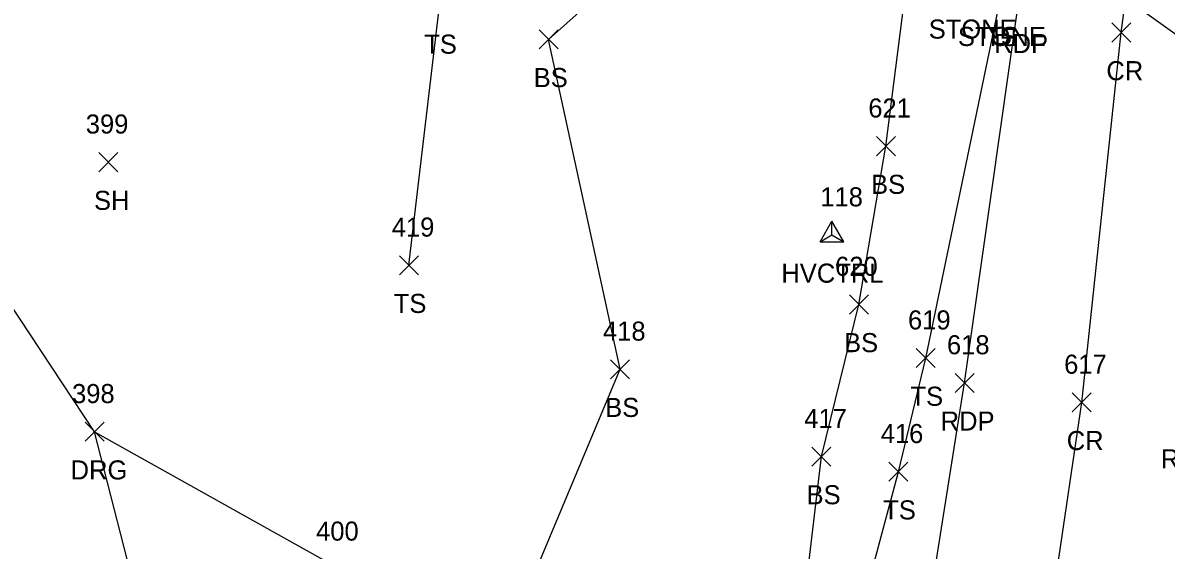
# Model space of a CAD drawing. Extents: x 1482574 to 1485769, y 580696 to 595649.
# Drawn here: x 1483551.5 to 1483671.3, y 584403.6 to 584458.9 of the extents above; entities that cross this region are included whole.
import ezdxf

# ---------------------------------------------------------------- set-up
doc = ezdxf.new("R2010")
doc.units = 0
for name, color, linetype in [('C_A', 7, 'Continuous'), ('C_I', 7, 'Continuous'), ('CPSM', 7, 'Continuous'), ('DCP', 7, 'Continuous'), ('L_A', 7, 'Continuous'), ('L_I', 7, 'Continuous'), ('L_TIC', 7, 'Continuous'), ('LELB', 7, 'Continuous'), ('LSOGP', 7, 'Continuous'), ('P_A', 7, 'Continuous'), ('P_I', 7, 'Continuous'), ('P_TIC', 7, 'Continuous'), ('PET', 7, 'Continuous'), ('PRC', 7, 'Continuous'), ('R_A', 7, 'Continuous'), ('R_I', 7, 'Continuous'), ('R_TIC', 7, 'Continuous'), ('RDG', 7, 'Continuous')]:
    doc.layers.add(name, color=color, linetype=linetype)

msp = doc.modelspace()

# ---------------------------------------------------------------- linework, layer by layer
at = {"layer": 'CPSM'}
for p, q in [((1483634.99, 584435.91), (1483636.24, 584438.07)), ((1483637.49, 584435.91), (1483636.24, 584438.07)), ((1483636.24, 584436.63), (1483636.24, 584438.07)), ((1483634.99, 584435.91), (1483636.24, 584436.63)), ((1483634.99, 584435.91), (1483637.49, 584435.91)), ((1483636.24, 584436.63), (1483636.24, 584436.63)), ((1483636.24, 584436.63), (1483637.49, 584435.91))]:
    msp.add_line(p, q, dxfattribs=at)
at = {"layer": 'DCP'}
msp.add_lwpolyline([(1483680.78, 584451.58), (1483654.03, 584470.69)], dxfattribs=at)
at = {"layer": 'L_TIC'}
for points in [[(1483605.55, 584456.13), (1483607.55, 584458.13)], [(1483607.55, 584456.13), (1483605.55, 584458.13)], [(1483640.9, 584444.94), (1483642.9, 584446.94)], [(1483642.9, 584444.94), (1483640.9, 584446.94)], [(1483559.43, 584443.26), (1483561.43, 584445.26)], [(1483561.43, 584443.26), (1483559.43, 584445.26)], [(1483590.92, 584432.46), (1483592.92, 584434.46)], [(1483592.92, 584432.46), (1483590.92, 584434.46)], [(1483638.07, 584428.35), (1483640.07, 584430.35)], [(1483640.07, 584428.35), (1483638.07, 584430.35)], [(1483645.06, 584422.73), (1483647.06, 584424.73)], [(1483647.06, 584422.73), (1483645.06, 584424.73)], [(1483613.04, 584421.56), (1483615.04, 584423.56)], [(1483615.04, 584421.56), (1483613.04, 584423.56)], [(1483634.13, 584412.41), (1483636.13, 584414.41)], [(1483636.13, 584412.41), (1483634.13, 584414.41)], [(1483642.2, 584410.82), (1483644.2, 584412.82)], [(1483644.2, 584410.82), (1483642.2, 584412.82)]]:
    msp.add_lwpolyline(points, dxfattribs=at)
at = {"layer": 'LELB'}
for points in [[(1483591.92, 584433.46), (1483595.11, 584460.63), (1483586.14, 584478.37), (1483572.25, 584493.93), (1483557.39, 584515.17), (1483583.97, 584509.64), (1483602.83, 584502.28), (1483610.56, 584496.52), (1483619.15, 584480.42), (1483625.02, 584474.55), (1483634.32, 584468.37), (1483637.97, 584475.16), (1483639.65, 584476.34), (1483633.45, 584491.23), (1483625.87, 584504.07), (1483614.94, 584508.57), (1483600.07, 584512.14)], [(1483602.8, 584395.72), (1483614.04, 584422.56), (1483606.55, 584457.13), (1483619.05, 584468.28)], [(1483602.8, 584395.72), (1483614.75, 584390.82), (1483622.21, 584389.71), (1483629.13, 584391.98), (1483630.15, 584389.95), (1483631.55, 584390.12), (1483632.69, 584392.82), (1483635.13, 584413.41), (1483639.07, 584429.35), (1483641.9, 584445.94), (1483644.24, 584464.32)], [(1483637.21, 584389.37), (1483643.2, 584411.82), (1483646.06, 584423.73), (1483653.89, 584461.44), (1483651.8, 584463.9)]]:
    msp.add_lwpolyline(points, dxfattribs=at)
at = {"layer": 'LSOGP'}
msp.add_lwpolyline([(1483388.16, 584341.61), (1483433.71, 584354.46), (1483482.76, 584376.06), (1483527.86, 584391.3), (1483563.77, 584397.36), (1483558.98, 584416.01), (1483534.08, 584453.69), (1483537.53, 584474.23), (1483553.99, 584506.33), (1483557.39, 584515.17), (1483559.05, 584522.12), (1483560.44, 584528.98), (1483561.86, 584530.76), (1483561.55, 584544.3), (1483564.3, 584587.66), (1483575.13, 584592.43), (1483575.16, 584618.73), (1483575, 584651.74), (1483601.74, 584679.59), (1483603.48, 584697.36), (1483598.5, 584707.5), (1483599.84, 584739.53), (1483601.86, 584774.6)], dxfattribs=at)
at = {"layer": 'P_TIC'}
for points in [[(1483665.56, 584456.85), (1483667.56, 584458.85)], [(1483667.56, 584456.85), (1483665.56, 584458.85)], [(1483649.14, 584420.13), (1483651.14, 584422.13)], [(1483651.14, 584420.13), (1483649.14, 584422.13)], [(1483661.41, 584418.09), (1483663.41, 584420.09)], [(1483663.41, 584418.09), (1483661.41, 584420.09)]]:
    msp.add_lwpolyline(points, dxfattribs=at)
at = {"layer": 'PET'}
msp.add_lwpolyline([(1483625.23, 584246.59), (1483629.42, 584277.16), (1483633.34, 584303.63), (1483639.02, 584342.71), (1483643.26, 584374.14), (1483646.08, 584395.52), (1483650.14, 584421.13), (1483655.75, 584460.7), (1483661.86, 584509.33), (1483665.45, 584542.26), (1483667.26, 584573.1), (1483669.06, 584596.89), (1483670.57, 584612.73), (1483672.96, 584648.44), (1483672.48, 584670.45), (1483673.4, 584692.09), (1483673.15, 584713.73), (1483673.74, 584740.34), (1483672.92, 584793.11)], dxfattribs=at)
at = {"layer": 'PRC'}
msp.add_lwpolyline([(1483620.6, 584139.06), (1483622.76, 584151.25), (1483629.8, 584198.38), (1483635.34, 584238.33), (1483640.98, 584275.02), (1483645.1, 584300.76), (1483651.33, 584343.69), (1483657.04, 584382.59), (1483662.41, 584419.09), (1483666.56, 584457.85), (1483673.34, 584508.06), (1483676.92, 584541.04), (1483679.4, 584571.58), (1483681.28, 584596.25), (1483683.38, 584631.91)], dxfattribs=at)
at = {"layer": 'R_TIC'}
for points in [[(1483557.98, 584415.01), (1483559.98, 584417.01)], [(1483559.98, 584415.01), (1483557.98, 584417.01)]]:
    msp.add_lwpolyline(points, dxfattribs=at)
at = {"layer": 'RDG'}
msp.add_lwpolyline([(1483558.98, 584416.01), (1483584.72, 584401.6), (1483599.97, 584393.34), (1483614.9, 584388), (1483622.6, 584386.73), (1483630.82, 584388.06), (1483637.21, 584389.37), (1483646.08, 584395.52)], dxfattribs=at)

# ---------------------------------------------------------------- texts
at = {"layer": 'C_A'}
msp.add_text('HVCTRL', height=2, dxfattribs=at).set_placement((1483630.94, 584431.63))
at = {"layer": 'C_I'}
msp.add_text('118', height=2, dxfattribs=at).set_placement((1483635.02, 584439.63))
at = {"layer": 'L_A'}
for s, p in [('STONE', (1483646.38, 584457.21)), ('TS', (1483593.52, 584455.63)), ('STONE', (1483649.44, 584456.44)), ('TS', (1483652.3, 584456.44)), ('BS', (1483604.99, 584452.13)), ('BS', (1483640.34, 584440.94)), ('SH', (1483558.92, 584439.26)), ('TS', (1483590.33, 584428.46)), ('BS', (1483637.51, 584424.35)), ('TS', (1483644.47, 584418.73)), ('BS', (1483612.48, 584417.56)), ('BS', (1483633.58, 584408.41)), ('TS', (1483641.61, 584406.82))]:
    msp.add_text(s, height=2, dxfattribs=at).set_placement(p)
at = {"layer": 'L_I'}
for s, p in [('621', (1483640.05, 584448.94)), ('399', (1483558.06, 584447.26)), ('419', (1483590.12, 584436.46)), ('620', (1483636.57, 584432.35)), ('619', (1483644.21, 584426.73)), ('418', (1483612.25, 584425.56)), ('417', (1483633.34, 584416.41)), ('416', (1483641.35, 584414.82)), ('400', (1483582.19, 584404.6))]:
    msp.add_text(s, height=2, dxfattribs=at).set_placement(p)
at = {"layer": 'P_A'}
for s, p in [('RDP', (1483653.24, 584455.7)), ('CR', (1483664.99, 584452.85)), ('RDP', (1483647.63, 584416.13)), ('CR', (1483660.84, 584414.09)), ('RDP', (1483670.69, 584412.17))]:
    msp.add_text(s, height=2, dxfattribs=at).set_placement(p)
at = {"layer": 'P_I'}
for s, p in [('618', (1483648.29, 584424.13)), ('617', (1483660.57, 584422.09))]:
    msp.add_text(s, height=2, dxfattribs=at).set_placement(p)
at = {"layer": 'R_A'}
msp.add_text('DRG', height=2, dxfattribs=at).set_placement((1483556.47, 584411.01))
at = {"layer": 'R_I'}
for s, p in [('398', (1483556.62, 584419.01)), ('400', (1483582.19, 584404.6))]:
    msp.add_text(s, height=2, dxfattribs=at).set_placement(p)

doc.saveas('drawing.dxf')
